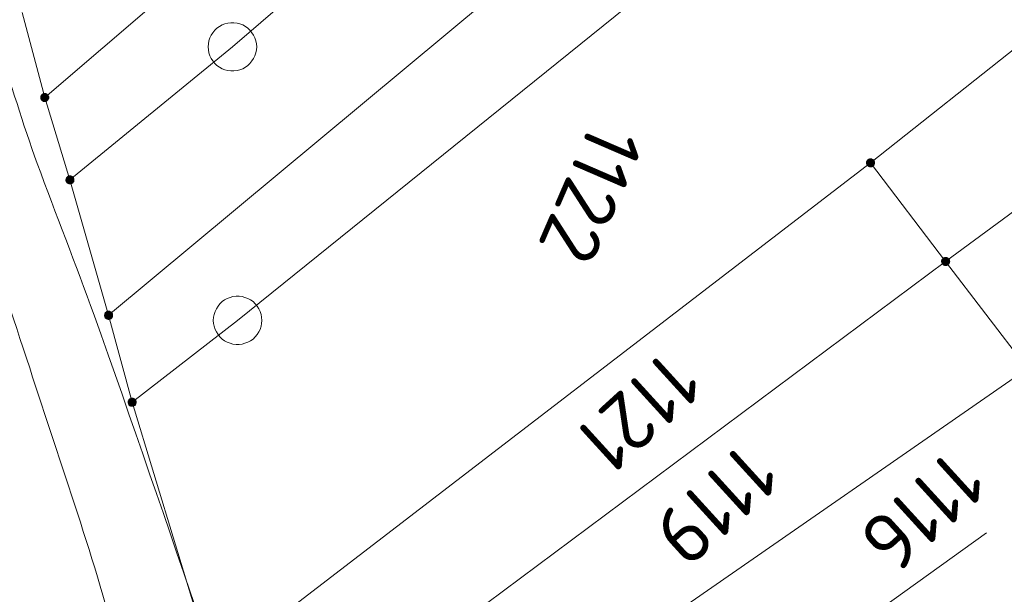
# Model space of a CAD drawing. Header units: metres. Extents: x 3425540 to 3446143, y 5432760 to 5444637.
# Tile 425 of 656: x 3436721 to 3436752, y 5443138 to 5443156. Entities that reach past the tile are written whole.
import ezdxf
from ezdxf.enums import TextEntityAlignment as Align

# ---------------------------------------------------------------- set-up
doc = ezdxf.new("R2010")
doc.units = ezdxf.units.M
doc.layers.add('B_Bestand', color=9, linetype='Continuous', lineweight=18)
doc.layers.add('B_Flurgrenzen', color=9, linetype='Continuous', lineweight=18)
doc.styles.get("Standard").update_dxf_attribs({"font": 'isocpeur.ttf'})

msp = doc.modelspace()

# ---------------------------------------------------------------- linework, layer by layer
at = {"layer": 'B_Bestand'}
for points, knots in [([(3436786.636, 5443220.456), (3436785.621, 5443219.871), (3436784.606, 5443219.285), (3436783.591, 5443218.699), (3436782.149, 5443217.867), (3436780.942, 5443216.675), (3436779.726, 5443215.536), (3436776.317, 5443212.344), (3436772.916, 5443209.151), (3436769.538, 5443205.929), (3436765.781, 5443202.346), (3436762.082, 5443198.704), (3436758.296, 5443195.151), (3436746.359, 5443183.949), (3436733.95, 5443173.264), (3436721.759, 5443162.349), (3436721.182, 5443161.833), (3436720.583, 5443161.354), (3436720.003, 5443160.826), (3436719.611, 5443160.469), (3436719.413, 5443159.93), (3436719.3, 5443159.421), (3436719.131, 5443158.661), (3436719.144, 5443157.81), (3436719.417, 5443157.078), (3436719.706, 5443156.305), (3436720.146, 5443155.589), (3436720.413, 5443154.809), (3436720.833, 5443153.58), (3436721.196, 5443152.325), (3436721.643, 5443151.103), (3436722.215, 5443149.537), (3436722.839, 5443147.988), (3436723.4, 5443146.417), (3436725.729, 5443139.892), (3436727.889, 5443133.305), (3436730.189, 5443126.77), (3436731.116, 5443124.137), (3436732.365, 5443121.611), (3436733.116, 5443118.921), (3436733.585, 5443117.242), (3436734.053, 5443115.563), (3436734.522, 5443113.884)], [0, 0, 0, 0, 0.025253, 0.025253, 0.025253, 0.061129, 0.061129, 0.061129, 0.16172, 0.16172, 0.16172, 0.273593, 0.273593, 0.273593, 0.626305, 0.626305, 0.626305, 0.643002, 0.643002, 0.643002, 0.654288, 0.654288, 0.654288, 0.67114, 0.67114, 0.67114, 0.68894, 0.68894, 0.68894, 0.716989, 0.716989, 0.716989, 0.752939, 0.752939, 0.752939, 0.902259, 0.902259, 0.902259, 0.962434, 0.962434, 0.962434, 1, 1, 1, 1]), ([(3436709.581, 5443207.422), (3436709.425, 5443205.509), (3436709.269, 5443203.596), (3436709.113, 5443201.682), (3436708.93, 5443199.442), (3436709.703, 5443197.228), (3436710.05, 5443195.005), (3436710.818, 5443190.078), (3436711.567, 5443185.159), (3436712.392, 5443180.244), (3436713.227, 5443175.269), (3436714.245, 5443170.333), (3436715.319, 5443165.4), (3436716.118, 5443161.732), (3436717.006, 5443158.087), (3436718.131, 5443154.505), (3436719.157, 5443151.239), (3436720.356, 5443148.036), (3436721.41, 5443144.782), (3436722.38, 5443141.786), (3436723.445, 5443138.815), (3436724.22, 5443135.761), (3436725.046, 5443132.507), (3436725.77, 5443129.23), (3436726.561, 5443125.968), (3436727.603, 5443121.67), (3436728.417, 5443117.308), (3436729.723, 5443113.082), (3436731.05, 5443108.786), (3436732.378, 5443104.49), (3436733.705, 5443100.194)], [0, 0, 0, 0, 0.052182, 0.052182, 0.052182, 0.113274, 0.113274, 0.113274, 0.248694, 0.248694, 0.248694, 0.385783, 0.385783, 0.385783, 0.487737, 0.487737, 0.487737, 0.58071, 0.58071, 0.58071, 0.666322, 0.666322, 0.666322, 0.757555, 0.757555, 0.757555, 0.877777, 0.877777, 0.877777, 1, 1, 1, 1])]:
    msp.add_open_spline(points, degree=3, knots=knots, dxfattribs=at)
at = {"layer": 'B_Flurgrenzen'}
for p, q in [((3436775.94, 5443196.275), (3436727.679, 5443154.708)), ((3436723.85, 5443146.41), (3436770.142, 5443184.961)), ((3436727.838, 5443146.254), (3436749.191, 5443163.464)), ((3436721.875, 5443153.142), (3436725.964, 5443156.645)), ((3436747.413, 5443151.122), (3436754.384, 5443156.656)), ((3436721.173, 5443155.767), (3436721.875, 5443153.142)), ((3436727.679, 5443154.708), (3436722.655, 5443150.595)), ((3436721.875, 5443153.142), (3436722.655, 5443150.595)), ((3436749.734, 5443148.074), (3436756.432, 5443153.017)), ((3436727.072, 5443135.512), (3436747.413, 5443151.122)), ((3436747.413, 5443151.122), (3436749.734, 5443148.074)), ((3436722.655, 5443150.595), (3436723.85, 5443146.41)), ((3436728.049, 5443131.928), (3436749.734, 5443148.074)), ((3436749.734, 5443148.074), (3436752.259, 5443144.763)), ((3436723.85, 5443146.41), (3436724.577, 5443143.721)), ((3436724.577, 5443143.721), (3436727.838, 5443146.254)), ((3436752.259, 5443144.763), (3436728.992, 5443128.633)), ((3436724.577, 5443143.721), (3436727.072, 5443135.512)), ((3436739.639, 5443131.529), (3436750.997, 5443139.69))]:
    msp.add_line(p, q, dxfattribs=at)
for points in [[(3436728.429, 5443154.708), (3436728.423, 5443154.802), (3436728.405, 5443154.891), (3436728.376, 5443154.986), (3436728.335, 5443155.068), (3436728.281, 5443155.145), (3436728.222, 5443155.222), (3436728.157, 5443155.287), (3436728.081, 5443155.34), (3436727.998, 5443155.387), (3436727.909, 5443155.417), (3436727.821, 5443155.44), (3436727.726, 5443155.452), (3436727.632, 5443155.452), (3436727.537, 5443155.44), (3436727.449, 5443155.417), (3436727.36, 5443155.387), (3436727.277, 5443155.34), (3436727.201, 5443155.287), (3436727.136, 5443155.222), (3436727.077, 5443155.145), (3436727.023, 5443155.068), (3436726.982, 5443154.986), (3436726.953, 5443154.891), (3436726.935, 5443154.802), (3436726.929, 5443154.708), (3436726.935, 5443154.614), (3436726.953, 5443154.525), (3436726.982, 5443154.43), (3436727.023, 5443154.348), (3436727.077, 5443154.271), (3436727.136, 5443154.194), (3436727.201, 5443154.129), (3436727.277, 5443154.076), (3436727.36, 5443154.029), (3436727.449, 5443153.999), (3436727.537, 5443153.976), (3436727.632, 5443153.964), (3436727.726, 5443153.964), (3436727.821, 5443153.976), (3436727.909, 5443153.999), (3436727.998, 5443154.029), (3436728.081, 5443154.076), (3436728.157, 5443154.129), (3436728.222, 5443154.194), (3436728.281, 5443154.271), (3436728.335, 5443154.348), (3436728.376, 5443154.43), (3436728.405, 5443154.525), (3436728.423, 5443154.614), (3436728.429, 5443154.708)], [(3436722, 5443153.142), (3436721.999, 5443153.158), (3436721.996, 5443153.173), (3436721.991, 5443153.188), (3436721.984, 5443153.202), (3436721.976, 5443153.216), (3436721.967, 5443153.228), (3436721.955, 5443153.238), (3436721.942, 5443153.247), (3436721.928, 5443153.255), (3436721.913, 5443153.261), (3436721.899, 5443153.265), (3436721.883, 5443153.267), (3436721.867, 5443153.267), (3436721.851, 5443153.265), (3436721.837, 5443153.261), (3436721.822, 5443153.255), (3436721.808, 5443153.247), (3436721.795, 5443153.238), (3436721.783, 5443153.228), (3436721.774, 5443153.216), (3436721.766, 5443153.202), (3436721.759, 5443153.188), (3436721.754, 5443153.173), (3436721.751, 5443153.158), (3436721.75, 5443153.142), (3436721.751, 5443153.126), (3436721.754, 5443153.111), (3436721.759, 5443153.096), (3436721.766, 5443153.082), (3436721.774, 5443153.068), (3436721.783, 5443153.056), (3436721.795, 5443153.046), (3436721.808, 5443153.037), (3436721.822, 5443153.029), (3436721.837, 5443153.023), (3436721.851, 5443153.019), (3436721.867, 5443153.017), (3436721.883, 5443153.017), (3436721.899, 5443153.019), (3436721.913, 5443153.023), (3436721.928, 5443153.029), (3436721.942, 5443153.037), (3436721.955, 5443153.046), (3436721.967, 5443153.056), (3436721.976, 5443153.068), (3436721.984, 5443153.082), (3436721.991, 5443153.096), (3436721.996, 5443153.111), (3436721.999, 5443153.126), (3436722, 5443153.142)], [(3436721.975, 5443153.142), (3436721.974, 5443153.156), (3436721.971, 5443153.17), (3436721.967, 5443153.182), (3436721.961, 5443153.195), (3436721.952, 5443153.207), (3436721.942, 5443153.217), (3436721.931, 5443153.226), (3436721.919, 5443153.233), (3436721.906, 5443153.237), (3436721.893, 5443153.24), (3436721.879, 5443153.242), (3436721.864, 5443153.241), (3436721.85, 5443153.239), (3436721.838, 5443153.236), (3436721.825, 5443153.229), (3436721.813, 5443153.221), (3436721.803, 5443153.212), (3436721.793, 5443153.201), (3436721.786, 5443153.189), (3436721.781, 5443153.176), (3436721.777, 5443153.163), (3436721.775, 5443153.149), (3436721.775, 5443153.135), (3436721.777, 5443153.121), (3436721.781, 5443153.108), (3436721.786, 5443153.095), (3436721.793, 5443153.083), (3436721.803, 5443153.072), (3436721.813, 5443153.063), (3436721.825, 5443153.055), (3436721.838, 5443153.048), (3436721.85, 5443153.045), (3436721.864, 5443153.043), (3436721.879, 5443153.042), (3436721.893, 5443153.044), (3436721.906, 5443153.047), (3436721.919, 5443153.051), (3436721.931, 5443153.058), (3436721.942, 5443153.067), (3436721.952, 5443153.077), (3436721.961, 5443153.089), (3436721.967, 5443153.102), (3436721.971, 5443153.114), (3436721.974, 5443153.128), (3436721.975, 5443153.142)], [(3436721.951, 5443153.142), (3436721.95, 5443153.154), (3436721.947, 5443153.166), (3436721.942, 5443153.177), (3436721.936, 5443153.187), (3436721.927, 5443153.197), (3436721.918, 5443153.204), (3436721.907, 5443153.211), (3436721.896, 5443153.215), (3436721.884, 5443153.217), (3436721.872, 5443153.218), (3436721.86, 5443153.216), (3436721.848, 5443153.213), (3436721.838, 5443153.208), (3436721.827, 5443153.201), (3436721.818, 5443153.192), (3436721.811, 5443153.182), (3436721.805, 5443153.172), (3436721.801, 5443153.16), (3436721.799, 5443153.148), (3436721.799, 5443153.136), (3436721.801, 5443153.124), (3436721.805, 5443153.112), (3436721.811, 5443153.102), (3436721.818, 5443153.092), (3436721.827, 5443153.083), (3436721.837, 5443153.076), (3436721.848, 5443153.071), (3436721.86, 5443153.068), (3436721.872, 5443153.066), (3436721.884, 5443153.067), (3436721.896, 5443153.069), (3436721.907, 5443153.073), (3436721.918, 5443153.08), (3436721.927, 5443153.087), (3436721.936, 5443153.097), (3436721.942, 5443153.107), (3436721.947, 5443153.118), (3436721.95, 5443153.13), (3436721.951, 5443153.142)], [(3436721.926, 5443153.142), (3436721.925, 5443153.152), (3436721.922, 5443153.162), (3436721.917, 5443153.171), (3436721.911, 5443153.178), (3436721.904, 5443153.184), (3436721.895, 5443153.189), (3436721.885, 5443153.192), (3436721.875, 5443153.193), (3436721.865, 5443153.192), (3436721.855, 5443153.189), (3436721.846, 5443153.184), (3436721.839, 5443153.178), (3436721.833, 5443153.171), (3436721.828, 5443153.162), (3436721.825, 5443153.152), (3436721.824, 5443153.142), (3436721.825, 5443153.132), (3436721.828, 5443153.122), (3436721.833, 5443153.113), (3436721.839, 5443153.106), (3436721.846, 5443153.1), (3436721.855, 5443153.095), (3436721.865, 5443153.092), (3436721.875, 5443153.091), (3436721.885, 5443153.092), (3436721.895, 5443153.095), (3436721.904, 5443153.1), (3436721.911, 5443153.106), (3436721.917, 5443153.113), (3436721.922, 5443153.122), (3436721.925, 5443153.132), (3436721.926, 5443153.142)], [(3436721.902, 5443153.142), (3436721.901, 5443153.149), (3436721.898, 5443153.156), (3436721.893, 5443153.162), (3436721.887, 5443153.166), (3436721.88, 5443153.168), (3436721.873, 5443153.169), (3436721.866, 5443153.167), (3436721.859, 5443153.164), (3436721.854, 5443153.159), (3436721.85, 5443153.153), (3436721.848, 5443153.146), (3436721.848, 5443153.138), (3436721.85, 5443153.131), (3436721.854, 5443153.125), (3436721.859, 5443153.12), (3436721.866, 5443153.117), (3436721.873, 5443153.115), (3436721.88, 5443153.116), (3436721.887, 5443153.118), (3436721.893, 5443153.122), (3436721.898, 5443153.128), (3436721.901, 5443153.135), (3436721.902, 5443153.142)], [(3436747.538, 5443151.122), (3436747.537, 5443151.138), (3436747.534, 5443151.153), (3436747.529, 5443151.168), (3436747.522, 5443151.182), (3436747.514, 5443151.196), (3436747.505, 5443151.208), (3436747.493, 5443151.218), (3436747.48, 5443151.227), (3436747.466, 5443151.235), (3436747.451, 5443151.241), (3436747.437, 5443151.245), (3436747.421, 5443151.247), (3436747.405, 5443151.247), (3436747.389, 5443151.245), (3436747.375, 5443151.241), (3436747.36, 5443151.235), (3436747.346, 5443151.227), (3436747.333, 5443151.218), (3436747.321, 5443151.208), (3436747.312, 5443151.196), (3436747.304, 5443151.182), (3436747.297, 5443151.168), (3436747.292, 5443151.153), (3436747.289, 5443151.138), (3436747.288, 5443151.122), (3436747.289, 5443151.106), (3436747.292, 5443151.091), (3436747.297, 5443151.076), (3436747.304, 5443151.062), (3436747.312, 5443151.048), (3436747.321, 5443151.036), (3436747.333, 5443151.026), (3436747.346, 5443151.017), (3436747.36, 5443151.009), (3436747.375, 5443151.003), (3436747.389, 5443150.999), (3436747.405, 5443150.997), (3436747.421, 5443150.997), (3436747.437, 5443150.999), (3436747.451, 5443151.003), (3436747.466, 5443151.009), (3436747.48, 5443151.017), (3436747.493, 5443151.026), (3436747.505, 5443151.036), (3436747.514, 5443151.048), (3436747.522, 5443151.062), (3436747.529, 5443151.076), (3436747.534, 5443151.091), (3436747.537, 5443151.106), (3436747.538, 5443151.122)], [(3436747.513, 5443151.122), (3436747.512, 5443151.136), (3436747.509, 5443151.15), (3436747.505, 5443151.162), (3436747.499, 5443151.175), (3436747.49, 5443151.187), (3436747.48, 5443151.197), (3436747.469, 5443151.206), (3436747.457, 5443151.213), (3436747.444, 5443151.217), (3436747.431, 5443151.22), (3436747.417, 5443151.222), (3436747.402, 5443151.221), (3436747.388, 5443151.219), (3436747.376, 5443151.216), (3436747.363, 5443151.209), (3436747.351, 5443151.201), (3436747.341, 5443151.192), (3436747.331, 5443151.181), (3436747.324, 5443151.169), (3436747.319, 5443151.156), (3436747.315, 5443151.143), (3436747.313, 5443151.129), (3436747.313, 5443151.115), (3436747.315, 5443151.101), (3436747.319, 5443151.088), (3436747.324, 5443151.075), (3436747.331, 5443151.063), (3436747.341, 5443151.052), (3436747.351, 5443151.043), (3436747.363, 5443151.035), (3436747.376, 5443151.028), (3436747.388, 5443151.025), (3436747.402, 5443151.023), (3436747.417, 5443151.022), (3436747.431, 5443151.024), (3436747.444, 5443151.027), (3436747.457, 5443151.031), (3436747.469, 5443151.038), (3436747.48, 5443151.047), (3436747.49, 5443151.057), (3436747.499, 5443151.069), (3436747.505, 5443151.082), (3436747.509, 5443151.094), (3436747.512, 5443151.108), (3436747.513, 5443151.122)], [(3436747.489, 5443151.122), (3436747.488, 5443151.134), (3436747.485, 5443151.146), (3436747.48, 5443151.157), (3436747.474, 5443151.167), (3436747.465, 5443151.177), (3436747.456, 5443151.184), (3436747.445, 5443151.191), (3436747.434, 5443151.195), (3436747.422, 5443151.197), (3436747.41, 5443151.198), (3436747.398, 5443151.196), (3436747.386, 5443151.193), (3436747.376, 5443151.188), (3436747.365, 5443151.181), (3436747.356, 5443151.172), (3436747.349, 5443151.162), (3436747.343, 5443151.152), (3436747.339, 5443151.14), (3436747.337, 5443151.128), (3436747.337, 5443151.116), (3436747.339, 5443151.104), (3436747.343, 5443151.092), (3436747.349, 5443151.082), (3436747.356, 5443151.072), (3436747.365, 5443151.063), (3436747.375, 5443151.056), (3436747.386, 5443151.051), (3436747.398, 5443151.048), (3436747.41, 5443151.046), (3436747.422, 5443151.047), (3436747.434, 5443151.049), (3436747.445, 5443151.053), (3436747.456, 5443151.06), (3436747.465, 5443151.067), (3436747.474, 5443151.077), (3436747.48, 5443151.087), (3436747.485, 5443151.098), (3436747.488, 5443151.11), (3436747.489, 5443151.122)], [(3436747.464, 5443151.122), (3436747.463, 5443151.132), (3436747.46, 5443151.142), (3436747.455, 5443151.151), (3436747.449, 5443151.158), (3436747.442, 5443151.164), (3436747.433, 5443151.169), (3436747.423, 5443151.172), (3436747.413, 5443151.173), (3436747.403, 5443151.172), (3436747.393, 5443151.169), (3436747.384, 5443151.164), (3436747.377, 5443151.158), (3436747.371, 5443151.151), (3436747.366, 5443151.142), (3436747.363, 5443151.132), (3436747.362, 5443151.122), (3436747.363, 5443151.112), (3436747.366, 5443151.102), (3436747.371, 5443151.093), (3436747.377, 5443151.086), (3436747.384, 5443151.08), (3436747.393, 5443151.075), (3436747.403, 5443151.072), (3436747.413, 5443151.071), (3436747.423, 5443151.072), (3436747.433, 5443151.075), (3436747.442, 5443151.08), (3436747.449, 5443151.086), (3436747.455, 5443151.093), (3436747.46, 5443151.102), (3436747.463, 5443151.112), (3436747.464, 5443151.122)], [(3436747.44, 5443151.122), (3436747.439, 5443151.129), (3436747.436, 5443151.136), (3436747.431, 5443151.142), (3436747.425, 5443151.146), (3436747.418, 5443151.148), (3436747.411, 5443151.149), (3436747.404, 5443151.147), (3436747.397, 5443151.144), (3436747.392, 5443151.139), (3436747.388, 5443151.133), (3436747.386, 5443151.126), (3436747.386, 5443151.118), (3436747.388, 5443151.111), (3436747.392, 5443151.105), (3436747.397, 5443151.1), (3436747.404, 5443151.097), (3436747.411, 5443151.095), (3436747.418, 5443151.096), (3436747.425, 5443151.098), (3436747.431, 5443151.102), (3436747.436, 5443151.108), (3436747.439, 5443151.115), (3436747.44, 5443151.122)], [(3436722.78, 5443150.595), (3436722.779, 5443150.611), (3436722.776, 5443150.626), (3436722.771, 5443150.641), (3436722.764, 5443150.655), (3436722.756, 5443150.669), (3436722.747, 5443150.681), (3436722.735, 5443150.691), (3436722.722, 5443150.7), (3436722.708, 5443150.708), (3436722.693, 5443150.714), (3436722.679, 5443150.718), (3436722.663, 5443150.72), (3436722.647, 5443150.72), (3436722.631, 5443150.718), (3436722.617, 5443150.714), (3436722.602, 5443150.708), (3436722.588, 5443150.7), (3436722.575, 5443150.691), (3436722.563, 5443150.681), (3436722.554, 5443150.669), (3436722.546, 5443150.655), (3436722.539, 5443150.641), (3436722.534, 5443150.626), (3436722.531, 5443150.611), (3436722.53, 5443150.595), (3436722.531, 5443150.579), (3436722.534, 5443150.564), (3436722.539, 5443150.549), (3436722.546, 5443150.535), (3436722.554, 5443150.521), (3436722.563, 5443150.509), (3436722.575, 5443150.499), (3436722.588, 5443150.49), (3436722.602, 5443150.482), (3436722.617, 5443150.476), (3436722.631, 5443150.472), (3436722.647, 5443150.47), (3436722.663, 5443150.47), (3436722.679, 5443150.472), (3436722.693, 5443150.476), (3436722.708, 5443150.482), (3436722.722, 5443150.49), (3436722.735, 5443150.499), (3436722.747, 5443150.509), (3436722.756, 5443150.521), (3436722.764, 5443150.535), (3436722.771, 5443150.549), (3436722.776, 5443150.564), (3436722.779, 5443150.579), (3436722.78, 5443150.595)], [(3436722.755, 5443150.595), (3436722.754, 5443150.609), (3436722.751, 5443150.623), (3436722.747, 5443150.635), (3436722.741, 5443150.648), (3436722.732, 5443150.66), (3436722.722, 5443150.67), (3436722.711, 5443150.679), (3436722.699, 5443150.686), (3436722.686, 5443150.69), (3436722.673, 5443150.693), (3436722.659, 5443150.695), (3436722.644, 5443150.694), (3436722.63, 5443150.692), (3436722.618, 5443150.689), (3436722.605, 5443150.682), (3436722.593, 5443150.674), (3436722.583, 5443150.665), (3436722.573, 5443150.654), (3436722.566, 5443150.642), (3436722.561, 5443150.629), (3436722.557, 5443150.616), (3436722.555, 5443150.602), (3436722.555, 5443150.588), (3436722.557, 5443150.574), (3436722.561, 5443150.561), (3436722.566, 5443150.548), (3436722.573, 5443150.536), (3436722.583, 5443150.525), (3436722.593, 5443150.516), (3436722.605, 5443150.508), (3436722.618, 5443150.501), (3436722.63, 5443150.498), (3436722.644, 5443150.496), (3436722.659, 5443150.495), (3436722.673, 5443150.497), (3436722.686, 5443150.5), (3436722.699, 5443150.504), (3436722.711, 5443150.511), (3436722.722, 5443150.52), (3436722.732, 5443150.53), (3436722.741, 5443150.542), (3436722.747, 5443150.555), (3436722.751, 5443150.567), (3436722.754, 5443150.581), (3436722.755, 5443150.595)], [(3436722.731, 5443150.595), (3436722.73, 5443150.607), (3436722.727, 5443150.619), (3436722.722, 5443150.63), (3436722.716, 5443150.64), (3436722.707, 5443150.65), (3436722.698, 5443150.657), (3436722.687, 5443150.664), (3436722.676, 5443150.668), (3436722.664, 5443150.67), (3436722.652, 5443150.671), (3436722.64, 5443150.669), (3436722.628, 5443150.666), (3436722.618, 5443150.661), (3436722.607, 5443150.654), (3436722.598, 5443150.645), (3436722.591, 5443150.635), (3436722.585, 5443150.625), (3436722.581, 5443150.613), (3436722.579, 5443150.601), (3436722.579, 5443150.589), (3436722.581, 5443150.577), (3436722.585, 5443150.565), (3436722.591, 5443150.555), (3436722.598, 5443150.545), (3436722.607, 5443150.536), (3436722.617, 5443150.529), (3436722.628, 5443150.524), (3436722.64, 5443150.521), (3436722.652, 5443150.519), (3436722.664, 5443150.52), (3436722.676, 5443150.522), (3436722.687, 5443150.526), (3436722.698, 5443150.533), (3436722.707, 5443150.54), (3436722.716, 5443150.55), (3436722.722, 5443150.56), (3436722.727, 5443150.571), (3436722.73, 5443150.583), (3436722.731, 5443150.595)], [(3436722.706, 5443150.595), (3436722.705, 5443150.605), (3436722.702, 5443150.615), (3436722.697, 5443150.624), (3436722.691, 5443150.631), (3436722.684, 5443150.637), (3436722.675, 5443150.642), (3436722.665, 5443150.645), (3436722.655, 5443150.646), (3436722.645, 5443150.645), (3436722.635, 5443150.642), (3436722.626, 5443150.637), (3436722.619, 5443150.631), (3436722.613, 5443150.624), (3436722.608, 5443150.615), (3436722.605, 5443150.605), (3436722.604, 5443150.595), (3436722.605, 5443150.585), (3436722.608, 5443150.575), (3436722.613, 5443150.566), (3436722.619, 5443150.559), (3436722.626, 5443150.553), (3436722.635, 5443150.548), (3436722.645, 5443150.545), (3436722.655, 5443150.544), (3436722.665, 5443150.545), (3436722.675, 5443150.548), (3436722.684, 5443150.553), (3436722.691, 5443150.559), (3436722.697, 5443150.566), (3436722.702, 5443150.575), (3436722.705, 5443150.585), (3436722.706, 5443150.595)], [(3436722.682, 5443150.595), (3436722.681, 5443150.602), (3436722.678, 5443150.609), (3436722.673, 5443150.615), (3436722.667, 5443150.619), (3436722.66, 5443150.621), (3436722.653, 5443150.622), (3436722.646, 5443150.62), (3436722.639, 5443150.617), (3436722.634, 5443150.612), (3436722.63, 5443150.606), (3436722.628, 5443150.599), (3436722.628, 5443150.591), (3436722.63, 5443150.584), (3436722.634, 5443150.578), (3436722.639, 5443150.573), (3436722.646, 5443150.57), (3436722.653, 5443150.568), (3436722.66, 5443150.569), (3436722.667, 5443150.571), (3436722.673, 5443150.575), (3436722.678, 5443150.581), (3436722.681, 5443150.588), (3436722.682, 5443150.595)], [(3436749.859, 5443148.074), (3436749.858, 5443148.09), (3436749.855, 5443148.105), (3436749.85, 5443148.12), (3436749.843, 5443148.134), (3436749.835, 5443148.148), (3436749.826, 5443148.16), (3436749.814, 5443148.17), (3436749.801, 5443148.179), (3436749.787, 5443148.187), (3436749.772, 5443148.193), (3436749.758, 5443148.197), (3436749.742, 5443148.199), (3436749.726, 5443148.199), (3436749.71, 5443148.197), (3436749.696, 5443148.193), (3436749.681, 5443148.187), (3436749.667, 5443148.179), (3436749.654, 5443148.17), (3436749.642, 5443148.16), (3436749.633, 5443148.148), (3436749.625, 5443148.134), (3436749.618, 5443148.12), (3436749.613, 5443148.105), (3436749.61, 5443148.09), (3436749.609, 5443148.074), (3436749.61, 5443148.058), (3436749.613, 5443148.043), (3436749.618, 5443148.028), (3436749.625, 5443148.014), (3436749.633, 5443148), (3436749.642, 5443147.988), (3436749.654, 5443147.978), (3436749.667, 5443147.969), (3436749.681, 5443147.961), (3436749.696, 5443147.955), (3436749.71, 5443147.951), (3436749.726, 5443147.949), (3436749.742, 5443147.949), (3436749.758, 5443147.951), (3436749.772, 5443147.955), (3436749.787, 5443147.961), (3436749.801, 5443147.969), (3436749.814, 5443147.978), (3436749.826, 5443147.988), (3436749.835, 5443148), (3436749.843, 5443148.014), (3436749.85, 5443148.028), (3436749.855, 5443148.043), (3436749.858, 5443148.058), (3436749.859, 5443148.074)], [(3436749.834, 5443148.074), (3436749.833, 5443148.088), (3436749.83, 5443148.102), (3436749.826, 5443148.114), (3436749.82, 5443148.127), (3436749.811, 5443148.139), (3436749.801, 5443148.149), (3436749.79, 5443148.158), (3436749.778, 5443148.165), (3436749.765, 5443148.169), (3436749.752, 5443148.172), (3436749.738, 5443148.174), (3436749.723, 5443148.173), (3436749.709, 5443148.171), (3436749.697, 5443148.168), (3436749.684, 5443148.161), (3436749.672, 5443148.153), (3436749.662, 5443148.144), (3436749.652, 5443148.133), (3436749.645, 5443148.121), (3436749.64, 5443148.108), (3436749.636, 5443148.095), (3436749.634, 5443148.081), (3436749.634, 5443148.067), (3436749.636, 5443148.053), (3436749.64, 5443148.04), (3436749.645, 5443148.027), (3436749.652, 5443148.015), (3436749.662, 5443148.004), (3436749.672, 5443147.995), (3436749.684, 5443147.987), (3436749.697, 5443147.98), (3436749.709, 5443147.977), (3436749.723, 5443147.975), (3436749.738, 5443147.974), (3436749.752, 5443147.976), (3436749.765, 5443147.979), (3436749.778, 5443147.983), (3436749.79, 5443147.99), (3436749.801, 5443147.999), (3436749.811, 5443148.009), (3436749.82, 5443148.021), (3436749.826, 5443148.034), (3436749.83, 5443148.046), (3436749.833, 5443148.06), (3436749.834, 5443148.074)], [(3436749.81, 5443148.074), (3436749.809, 5443148.086), (3436749.806, 5443148.098), (3436749.801, 5443148.109), (3436749.795, 5443148.119), (3436749.786, 5443148.129), (3436749.777, 5443148.136), (3436749.766, 5443148.143), (3436749.755, 5443148.147), (3436749.743, 5443148.149), (3436749.731, 5443148.15), (3436749.719, 5443148.148), (3436749.707, 5443148.145), (3436749.697, 5443148.14), (3436749.686, 5443148.133), (3436749.677, 5443148.124), (3436749.67, 5443148.114), (3436749.664, 5443148.104), (3436749.66, 5443148.092), (3436749.658, 5443148.08), (3436749.658, 5443148.068), (3436749.66, 5443148.056), (3436749.664, 5443148.044), (3436749.67, 5443148.034), (3436749.677, 5443148.024), (3436749.686, 5443148.015), (3436749.696, 5443148.008), (3436749.707, 5443148.003), (3436749.719, 5443148), (3436749.731, 5443147.998), (3436749.743, 5443147.999), (3436749.755, 5443148.001), (3436749.766, 5443148.005), (3436749.777, 5443148.012), (3436749.786, 5443148.019), (3436749.795, 5443148.029), (3436749.801, 5443148.039), (3436749.806, 5443148.05), (3436749.809, 5443148.062), (3436749.81, 5443148.074)], [(3436749.785, 5443148.074), (3436749.784, 5443148.084), (3436749.781, 5443148.094), (3436749.776, 5443148.103), (3436749.77, 5443148.11), (3436749.763, 5443148.116), (3436749.754, 5443148.121), (3436749.744, 5443148.124), (3436749.734, 5443148.125), (3436749.724, 5443148.124), (3436749.714, 5443148.121), (3436749.705, 5443148.116), (3436749.698, 5443148.11), (3436749.692, 5443148.103), (3436749.687, 5443148.094), (3436749.684, 5443148.084), (3436749.683, 5443148.074), (3436749.684, 5443148.064), (3436749.687, 5443148.054), (3436749.692, 5443148.045), (3436749.698, 5443148.038), (3436749.705, 5443148.032), (3436749.714, 5443148.027), (3436749.724, 5443148.024), (3436749.734, 5443148.023), (3436749.744, 5443148.024), (3436749.754, 5443148.027), (3436749.763, 5443148.032), (3436749.77, 5443148.038), (3436749.776, 5443148.045), (3436749.781, 5443148.054), (3436749.784, 5443148.064), (3436749.785, 5443148.074)], [(3436749.761, 5443148.074), (3436749.76, 5443148.081), (3436749.757, 5443148.088), (3436749.752, 5443148.094), (3436749.746, 5443148.098), (3436749.739, 5443148.1), (3436749.732, 5443148.101), (3436749.725, 5443148.099), (3436749.718, 5443148.096), (3436749.713, 5443148.091), (3436749.709, 5443148.085), (3436749.707, 5443148.078), (3436749.707, 5443148.07), (3436749.709, 5443148.063), (3436749.713, 5443148.057), (3436749.718, 5443148.052), (3436749.725, 5443148.049), (3436749.732, 5443148.047), (3436749.739, 5443148.048), (3436749.746, 5443148.05), (3436749.752, 5443148.054), (3436749.757, 5443148.06), (3436749.76, 5443148.067), (3436749.761, 5443148.074)], [(3436728.588, 5443146.254), (3436728.582, 5443146.348), (3436728.564, 5443146.437), (3436728.535, 5443146.532), (3436728.494, 5443146.614), (3436728.44, 5443146.691), (3436728.381, 5443146.768), (3436728.316, 5443146.833), (3436728.24, 5443146.886), (3436728.157, 5443146.933), (3436728.068, 5443146.963), (3436727.98, 5443146.986), (3436727.885, 5443146.998), (3436727.791, 5443146.998), (3436727.696, 5443146.986), (3436727.608, 5443146.963), (3436727.519, 5443146.933), (3436727.436, 5443146.886), (3436727.36, 5443146.833), (3436727.295, 5443146.768), (3436727.236, 5443146.691), (3436727.182, 5443146.614), (3436727.141, 5443146.532), (3436727.112, 5443146.437), (3436727.094, 5443146.348), (3436727.088, 5443146.254), (3436727.094, 5443146.16), (3436727.112, 5443146.071), (3436727.141, 5443145.976), (3436727.182, 5443145.894), (3436727.236, 5443145.817), (3436727.295, 5443145.74), (3436727.36, 5443145.675), (3436727.436, 5443145.622), (3436727.519, 5443145.575), (3436727.608, 5443145.545), (3436727.696, 5443145.522), (3436727.791, 5443145.51), (3436727.885, 5443145.51), (3436727.98, 5443145.522), (3436728.068, 5443145.545), (3436728.157, 5443145.575), (3436728.24, 5443145.622), (3436728.316, 5443145.675), (3436728.381, 5443145.74), (3436728.44, 5443145.817), (3436728.494, 5443145.894), (3436728.535, 5443145.976), (3436728.564, 5443146.071), (3436728.582, 5443146.16), (3436728.588, 5443146.254)], [(3436723.975, 5443146.41), (3436723.974, 5443146.426), (3436723.971, 5443146.441), (3436723.966, 5443146.456), (3436723.959, 5443146.47), (3436723.951, 5443146.484), (3436723.942, 5443146.496), (3436723.93, 5443146.506), (3436723.917, 5443146.515), (3436723.903, 5443146.523), (3436723.888, 5443146.529), (3436723.874, 5443146.533), (3436723.858, 5443146.535), (3436723.842, 5443146.535), (3436723.826, 5443146.533), (3436723.812, 5443146.529), (3436723.797, 5443146.523), (3436723.783, 5443146.515), (3436723.77, 5443146.506), (3436723.758, 5443146.496), (3436723.749, 5443146.484), (3436723.741, 5443146.47), (3436723.734, 5443146.456), (3436723.729, 5443146.441), (3436723.726, 5443146.426), (3436723.725, 5443146.41), (3436723.726, 5443146.394), (3436723.729, 5443146.379), (3436723.734, 5443146.364), (3436723.741, 5443146.35), (3436723.749, 5443146.336), (3436723.758, 5443146.324), (3436723.77, 5443146.314), (3436723.783, 5443146.305), (3436723.797, 5443146.297), (3436723.812, 5443146.291), (3436723.826, 5443146.287), (3436723.842, 5443146.285), (3436723.858, 5443146.285), (3436723.874, 5443146.287), (3436723.888, 5443146.291), (3436723.903, 5443146.297), (3436723.917, 5443146.305), (3436723.93, 5443146.314), (3436723.942, 5443146.324), (3436723.951, 5443146.336), (3436723.959, 5443146.35), (3436723.966, 5443146.364), (3436723.971, 5443146.379), (3436723.974, 5443146.394), (3436723.975, 5443146.41)], [(3436723.95, 5443146.41), (3436723.949, 5443146.424), (3436723.946, 5443146.438), (3436723.942, 5443146.45), (3436723.936, 5443146.463), (3436723.927, 5443146.475), (3436723.917, 5443146.485), (3436723.906, 5443146.494), (3436723.894, 5443146.501), (3436723.881, 5443146.505), (3436723.868, 5443146.508), (3436723.854, 5443146.51), (3436723.839, 5443146.509), (3436723.825, 5443146.507), (3436723.813, 5443146.504), (3436723.8, 5443146.497), (3436723.788, 5443146.489), (3436723.778, 5443146.48), (3436723.768, 5443146.469), (3436723.761, 5443146.457), (3436723.756, 5443146.444), (3436723.752, 5443146.431), (3436723.75, 5443146.417), (3436723.75, 5443146.403), (3436723.752, 5443146.389), (3436723.756, 5443146.376), (3436723.761, 5443146.363), (3436723.768, 5443146.351), (3436723.778, 5443146.34), (3436723.788, 5443146.331), (3436723.8, 5443146.323), (3436723.813, 5443146.316), (3436723.825, 5443146.313), (3436723.839, 5443146.311), (3436723.854, 5443146.31), (3436723.868, 5443146.312), (3436723.881, 5443146.315), (3436723.894, 5443146.319), (3436723.906, 5443146.326), (3436723.917, 5443146.335), (3436723.927, 5443146.345), (3436723.936, 5443146.357), (3436723.942, 5443146.37), (3436723.946, 5443146.382), (3436723.949, 5443146.396), (3436723.95, 5443146.41)], [(3436723.926, 5443146.41), (3436723.925, 5443146.422), (3436723.922, 5443146.434), (3436723.917, 5443146.445), (3436723.911, 5443146.455), (3436723.902, 5443146.465), (3436723.893, 5443146.472), (3436723.882, 5443146.479), (3436723.871, 5443146.483), (3436723.859, 5443146.485), (3436723.847, 5443146.486), (3436723.835, 5443146.484), (3436723.823, 5443146.481), (3436723.813, 5443146.476), (3436723.802, 5443146.469), (3436723.793, 5443146.46), (3436723.786, 5443146.45), (3436723.78, 5443146.44), (3436723.776, 5443146.428), (3436723.774, 5443146.416), (3436723.774, 5443146.404), (3436723.776, 5443146.392), (3436723.78, 5443146.38), (3436723.786, 5443146.37), (3436723.793, 5443146.36), (3436723.802, 5443146.351), (3436723.812, 5443146.344), (3436723.823, 5443146.339), (3436723.835, 5443146.336), (3436723.847, 5443146.334), (3436723.859, 5443146.335), (3436723.871, 5443146.337), (3436723.882, 5443146.341), (3436723.893, 5443146.348), (3436723.902, 5443146.355), (3436723.911, 5443146.365), (3436723.917, 5443146.375), (3436723.922, 5443146.386), (3436723.925, 5443146.398), (3436723.926, 5443146.41)], [(3436723.901, 5443146.41), (3436723.9, 5443146.42), (3436723.897, 5443146.43), (3436723.892, 5443146.439), (3436723.886, 5443146.446), (3436723.879, 5443146.452), (3436723.87, 5443146.457), (3436723.86, 5443146.46), (3436723.85, 5443146.461), (3436723.84, 5443146.46), (3436723.83, 5443146.457), (3436723.821, 5443146.452), (3436723.814, 5443146.446), (3436723.808, 5443146.439), (3436723.803, 5443146.43), (3436723.8, 5443146.42), (3436723.799, 5443146.41), (3436723.8, 5443146.4), (3436723.803, 5443146.39), (3436723.808, 5443146.381), (3436723.814, 5443146.374), (3436723.821, 5443146.368), (3436723.83, 5443146.363), (3436723.84, 5443146.36), (3436723.85, 5443146.359), (3436723.86, 5443146.36), (3436723.87, 5443146.363), (3436723.879, 5443146.368), (3436723.886, 5443146.374), (3436723.892, 5443146.381), (3436723.897, 5443146.39), (3436723.9, 5443146.4), (3436723.901, 5443146.41)], [(3436723.877, 5443146.41), (3436723.876, 5443146.417), (3436723.873, 5443146.424), (3436723.868, 5443146.43), (3436723.862, 5443146.434), (3436723.855, 5443146.436), (3436723.848, 5443146.437), (3436723.841, 5443146.435), (3436723.834, 5443146.432), (3436723.829, 5443146.427), (3436723.825, 5443146.421), (3436723.823, 5443146.414), (3436723.823, 5443146.406), (3436723.825, 5443146.399), (3436723.829, 5443146.393), (3436723.834, 5443146.388), (3436723.841, 5443146.385), (3436723.848, 5443146.383), (3436723.855, 5443146.384), (3436723.862, 5443146.386), (3436723.868, 5443146.39), (3436723.873, 5443146.396), (3436723.876, 5443146.403), (3436723.877, 5443146.41)], [(3436724.702, 5443143.721), (3436724.701, 5443143.737), (3436724.698, 5443143.752), (3436724.693, 5443143.767), (3436724.686, 5443143.781), (3436724.678, 5443143.795), (3436724.669, 5443143.807), (3436724.657, 5443143.817), (3436724.644, 5443143.826), (3436724.63, 5443143.834), (3436724.615, 5443143.84), (3436724.601, 5443143.844), (3436724.585, 5443143.846), (3436724.569, 5443143.846), (3436724.553, 5443143.844), (3436724.539, 5443143.84), (3436724.524, 5443143.834), (3436724.51, 5443143.826), (3436724.497, 5443143.817), (3436724.485, 5443143.807), (3436724.476, 5443143.795), (3436724.468, 5443143.781), (3436724.461, 5443143.767), (3436724.456, 5443143.752), (3436724.453, 5443143.737), (3436724.452, 5443143.721), (3436724.453, 5443143.705), (3436724.456, 5443143.69), (3436724.461, 5443143.675), (3436724.468, 5443143.661), (3436724.476, 5443143.647), (3436724.485, 5443143.635), (3436724.497, 5443143.625), (3436724.51, 5443143.616), (3436724.524, 5443143.608), (3436724.539, 5443143.602), (3436724.553, 5443143.598), (3436724.569, 5443143.596), (3436724.585, 5443143.596), (3436724.601, 5443143.598), (3436724.615, 5443143.602), (3436724.63, 5443143.608), (3436724.644, 5443143.616), (3436724.657, 5443143.625), (3436724.669, 5443143.635), (3436724.678, 5443143.647), (3436724.686, 5443143.661), (3436724.693, 5443143.675), (3436724.698, 5443143.69), (3436724.701, 5443143.705), (3436724.702, 5443143.721)], [(3436724.677, 5443143.721), (3436724.676, 5443143.735), (3436724.673, 5443143.749), (3436724.669, 5443143.761), (3436724.663, 5443143.774), (3436724.654, 5443143.786), (3436724.644, 5443143.796), (3436724.633, 5443143.805), (3436724.621, 5443143.812), (3436724.608, 5443143.816), (3436724.595, 5443143.819), (3436724.581, 5443143.821), (3436724.566, 5443143.82), (3436724.552, 5443143.818), (3436724.54, 5443143.815), (3436724.527, 5443143.808), (3436724.515, 5443143.8), (3436724.505, 5443143.791), (3436724.495, 5443143.78), (3436724.488, 5443143.768), (3436724.483, 5443143.755), (3436724.479, 5443143.742), (3436724.477, 5443143.728), (3436724.477, 5443143.714), (3436724.479, 5443143.7), (3436724.483, 5443143.687), (3436724.488, 5443143.674), (3436724.495, 5443143.662), (3436724.505, 5443143.651), (3436724.515, 5443143.642), (3436724.527, 5443143.634), (3436724.54, 5443143.627), (3436724.552, 5443143.624), (3436724.566, 5443143.622), (3436724.581, 5443143.621), (3436724.595, 5443143.623), (3436724.608, 5443143.626), (3436724.621, 5443143.63), (3436724.633, 5443143.637), (3436724.644, 5443143.646), (3436724.654, 5443143.656), (3436724.663, 5443143.668), (3436724.669, 5443143.681), (3436724.673, 5443143.693), (3436724.676, 5443143.707), (3436724.677, 5443143.721)], [(3436724.653, 5443143.721), (3436724.652, 5443143.733), (3436724.649, 5443143.745), (3436724.644, 5443143.756), (3436724.638, 5443143.766), (3436724.629, 5443143.776), (3436724.62, 5443143.783), (3436724.609, 5443143.79), (3436724.598, 5443143.794), (3436724.586, 5443143.796), (3436724.574, 5443143.797), (3436724.562, 5443143.795), (3436724.55, 5443143.792), (3436724.54, 5443143.787), (3436724.529, 5443143.78), (3436724.52, 5443143.771), (3436724.513, 5443143.761), (3436724.507, 5443143.751), (3436724.503, 5443143.739), (3436724.501, 5443143.727), (3436724.501, 5443143.715), (3436724.503, 5443143.703), (3436724.507, 5443143.691), (3436724.513, 5443143.681), (3436724.52, 5443143.671), (3436724.529, 5443143.662), (3436724.539, 5443143.655), (3436724.55, 5443143.65), (3436724.562, 5443143.647), (3436724.574, 5443143.645), (3436724.586, 5443143.646), (3436724.598, 5443143.648), (3436724.609, 5443143.652), (3436724.62, 5443143.659), (3436724.629, 5443143.666), (3436724.638, 5443143.676), (3436724.644, 5443143.686), (3436724.649, 5443143.697), (3436724.652, 5443143.709), (3436724.653, 5443143.721)], [(3436724.628, 5443143.721), (3436724.627, 5443143.731), (3436724.624, 5443143.741), (3436724.619, 5443143.75), (3436724.613, 5443143.757), (3436724.606, 5443143.763), (3436724.597, 5443143.768), (3436724.587, 5443143.771), (3436724.577, 5443143.772), (3436724.567, 5443143.771), (3436724.557, 5443143.768), (3436724.548, 5443143.763), (3436724.541, 5443143.757), (3436724.535, 5443143.75), (3436724.53, 5443143.741), (3436724.527, 5443143.731), (3436724.526, 5443143.721), (3436724.527, 5443143.711), (3436724.53, 5443143.701), (3436724.535, 5443143.692), (3436724.541, 5443143.685), (3436724.548, 5443143.679), (3436724.557, 5443143.674), (3436724.567, 5443143.671), (3436724.577, 5443143.67), (3436724.587, 5443143.671), (3436724.597, 5443143.674), (3436724.606, 5443143.679), (3436724.613, 5443143.685), (3436724.619, 5443143.692), (3436724.624, 5443143.701), (3436724.627, 5443143.711), (3436724.628, 5443143.721)], [(3436724.604, 5443143.721), (3436724.603, 5443143.728), (3436724.6, 5443143.735), (3436724.595, 5443143.741), (3436724.589, 5443143.745), (3436724.582, 5443143.747), (3436724.575, 5443143.748), (3436724.568, 5443143.746), (3436724.561, 5443143.743), (3436724.556, 5443143.738), (3436724.552, 5443143.732), (3436724.55, 5443143.725), (3436724.55, 5443143.717), (3436724.552, 5443143.71), (3436724.556, 5443143.704), (3436724.561, 5443143.699), (3436724.568, 5443143.696), (3436724.575, 5443143.694), (3436724.582, 5443143.695), (3436724.589, 5443143.697), (3436724.595, 5443143.701), (3436724.6, 5443143.707), (3436724.603, 5443143.714), (3436724.604, 5443143.721)]]:
    msp.add_lwpolyline(points, dxfattribs=at)

# ---------------------------------------------------------------- texts
for s, rotation, p in [('1122', 246.6001, (3436738.768, 5443150.162)), ('1121', 222.3456, (3436740.265, 5443143.427)), ('1119', 222.3456, (3436742.614, 5443140.542)), ('1116', 222.3456, (3436749.025, 5443140.328))]:
    msp.add_text(s, height=1.8, rotation=rotation, dxfattribs=at).set_placement(p, align=Align.MIDDLE)

doc.saveas('drawing.dxf')
